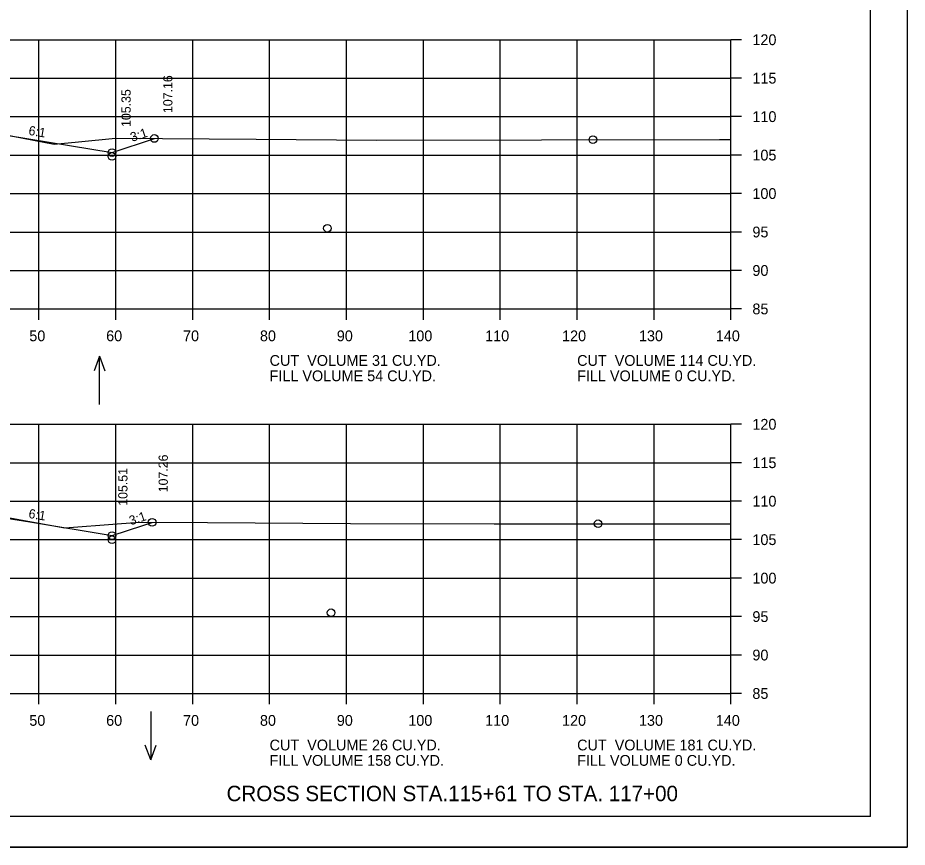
# Model space of a CAD drawing. Extents: x 1175611 to 1176402, y -433344 to -416213.
# Drawn here: x 1175828.2 to 1175943.9, y -432063.5 to -431955.7 of the extents above; entities that cross this region are included whole.
import ezdxf

# ---------------------------------------------------------------- set-up
doc = ezdxf.new("R2010")
doc.units = 0
for name, color, linetype in [('Default', 7, 'Continuous'), ('R_Axis', 7, 'Continuous'), ('R_Axis Annot', 7, 'Continuous'), ('R_Border', 7, 'Continuous'), ('R_Draft', 7, 'Continuous'), ('R_Exist Surface', 7, 'Continuous'), ('R_Fin Surface', 7, 'Continuous'), ('R_Grid', 7, 'Continuous'), ('R_No Plot', 7, 'Continuous'), ('R_Water Annot', 7, 'Continuous'), ('R_Xsect Elev', 7, 'Continuous'), ('R_Xsect Slope', 7, 'Continuous')]:
    doc.layers.add(name, color=color, linetype=linetype)

msp = doc.modelspace()

# ---------------------------------------------------------------- linework, layer by layer
at = {"layer": 'R_Axis'}
for p, q in [((1175920.97, -431993.52), (1175920.97, -431958.52)), ((1175922.37, -431958.52), (1175920.97, -431958.52)), ((1175922.37, -431963.52), (1175920.97, -431963.52)), ((1175922.37, -431968.52), (1175920.97, -431968.52)), ((1175922.37, -431973.52), (1175920.97, -431973.52)), ((1175922.37, -431978.52), (1175920.97, -431978.52)), ((1175922.37, -431983.52), (1175920.97, -431983.52)), ((1175922.37, -431988.52), (1175920.97, -431988.52)), ((1175640.97, -431993.52), (1175920.97, -431993.52)), ((1175830.97, -431994.92), (1175830.97, -431993.52)), ((1175840.97, -431994.92), (1175840.97, -431993.52)), ((1175850.97, -431994.92), (1175850.97, -431993.52)), ((1175860.97, -431994.92), (1175860.97, -431993.52)), ((1175870.97, -431994.92), (1175870.97, -431993.52)), ((1175880.97, -431994.92), (1175880.97, -431993.52)), ((1175890.97, -431994.92), (1175890.97, -431993.52)), ((1175900.97, -431994.92), (1175900.97, -431993.52)), ((1175910.97, -431994.92), (1175910.97, -431993.52)), ((1175920.97, -431994.92), (1175920.97, -431993.52)), ((1175922.37, -431993.52), (1175920.97, -431993.52)), ((1175920.97, -432043.52), (1175920.97, -432008.52)), ((1175922.37, -432008.52), (1175920.97, -432008.52)), ((1175922.37, -432013.52), (1175920.97, -432013.52)), ((1175922.37, -432018.52), (1175920.97, -432018.52)), ((1175922.37, -432023.52), (1175920.97, -432023.52)), ((1175922.37, -432028.52), (1175920.97, -432028.52)), ((1175922.37, -432033.52), (1175920.97, -432033.52)), ((1175922.37, -432038.52), (1175920.97, -432038.52)), ((1175640.97, -432043.52), (1175920.97, -432043.52)), ((1175830.97, -432044.92), (1175830.97, -432043.52)), ((1175840.97, -432044.92), (1175840.97, -432043.52)), ((1175850.97, -432044.92), (1175850.97, -432043.52)), ((1175860.97, -432044.92), (1175860.97, -432043.52)), ((1175870.97, -432044.92), (1175870.97, -432043.52)), ((1175880.97, -432044.92), (1175880.97, -432043.52)), ((1175890.97, -432044.92), (1175890.97, -432043.52)), ((1175900.97, -432044.92), (1175900.97, -432043.52)), ((1175910.97, -432044.92), (1175910.97, -432043.52)), ((1175920.97, -432044.92), (1175920.97, -432043.52)), ((1175922.37, -432043.52), (1175920.97, -432043.52))]:
    msp.add_line(p, q, dxfattribs=at)
at = {"layer": 'R_Border'}
for q in [(1175939.15, -431854.06), (1175622.97, -432059.52)]:
    msp.add_line((1175939.15, -432059.52), q, dxfattribs=at)
at = {"layer": 'R_Exist Surface'}
for points in [[(1175821.71, -431969.91), (1175832.94, -431972.12), (1175836.12, -431971.79), (1175840.93, -431971.32), (1175859.22, -431971.46), (1175874.86, -431971.57), (1175896.33, -431971.54), (1175919.51, -431971.5), (1175920.97, -431971.5)], [(1175821.78, -432019.67), (1175829.53, -432021.11), (1175834.35, -432021.99), (1175841.16, -432021.45), (1175844.03, -432021.26), (1175852.91, -432021.3), (1175871.47, -432021.41), (1175890.16, -432021.45), (1175916.63, -432021.45), (1175920.97, -432021.48)]]:
    msp.add_lwpolyline(points, dxfattribs=at)
at = {"layer": 'R_Fin Surface'}
for points in [[(1175711.96, -431972.81), (1175717.3, -431974.59), (1175721.47, -431973.2), (1175735.2, -431970.92), (1175743.47, -431969.54), (1175749.47, -431969.3), (1175751.47, -431969.26), (1175780.97, -431968.67), (1175810.47, -431969.26), (1175812.47, -431969.3), (1175818.47, -431969.54), (1175826.75, -431970.92), (1175840.47, -431973.2), (1175845.99, -431971.36)], [(1175711.96, -431972.81), (1175717.3, -431974.59), (1175721.47, -431973.2), (1175735.2, -431970.92), (1175743.47, -431969.54), (1175749.47, -431969.3), (1175751.47, -431969.26), (1175780.97, -431968.67), (1175810.47, -431969.26), (1175812.47, -431969.3), (1175818.47, -431969.54), (1175826.75, -431970.92), (1175840.47, -431973.2), (1175845.99, -431971.36)], [(1175826.75, -432020.72), (1175829.77, -432021.22), (1175840.47, -432023), (1175844.47, -432021.67), (1175845.69, -432021.27)], [(1175826.75, -432020.72), (1175829.77, -432021.22), (1175840.47, -432023), (1175844.47, -432021.67), (1175845.69, -432021.27)]]:
    msp.add_lwpolyline(points, dxfattribs=at)
at = {"layer": 'R_Grid'}
for p, q in [((1175640.97, -431958.52), (1175920.97, -431958.52)), ((1175830.97, -431993.52), (1175830.97, -431958.52)), ((1175840.97, -431993.52), (1175840.97, -431958.52)), ((1175850.97, -431993.52), (1175850.97, -431958.52)), ((1175860.97, -431993.52), (1175860.97, -431958.52)), ((1175870.97, -431993.52), (1175870.97, -431958.52)), ((1175880.97, -431993.52), (1175880.97, -431958.52)), ((1175890.97, -431993.52), (1175890.97, -431958.52)), ((1175900.97, -431993.52), (1175900.97, -431958.52)), ((1175910.97, -431993.52), (1175910.97, -431958.52)), ((1175920.97, -431993.52), (1175920.97, -431958.52)), ((1175640.97, -431963.52), (1175920.97, -431963.52)), ((1175640.97, -431968.52), (1175920.97, -431968.52)), ((1175640.97, -431973.52), (1175920.97, -431973.52)), ((1175640.97, -431978.52), (1175920.97, -431978.52)), ((1175640.97, -431983.52), (1175920.97, -431983.52)), ((1175640.97, -431988.52), (1175920.97, -431988.52)), ((1175640.97, -431993.52), (1175920.97, -431993.52)), ((1175640.97, -432008.52), (1175920.97, -432008.52)), ((1175830.97, -432043.52), (1175830.97, -432008.52)), ((1175840.97, -432043.52), (1175840.97, -432008.52)), ((1175850.97, -432043.52), (1175850.97, -432008.52)), ((1175860.97, -432043.52), (1175860.97, -432008.52)), ((1175870.97, -432043.52), (1175870.97, -432008.52)), ((1175880.97, -432043.52), (1175880.97, -432008.52)), ((1175890.97, -432043.52), (1175890.97, -432008.52)), ((1175900.97, -432043.52), (1175900.97, -432008.52)), ((1175910.97, -432043.52), (1175910.97, -432008.52)), ((1175920.97, -432043.52), (1175920.97, -432008.52)), ((1175640.97, -432013.52), (1175920.97, -432013.52)), ((1175640.97, -432018.52), (1175920.97, -432018.52)), ((1175640.97, -432023.52), (1175920.97, -432023.52)), ((1175640.97, -432028.52), (1175920.97, -432028.52)), ((1175640.97, -432033.52), (1175920.97, -432033.52)), ((1175640.97, -432038.52), (1175920.97, -432038.52)), ((1175640.97, -432043.52), (1175920.97, -432043.52))]:
    msp.add_line(p, q, dxfattribs=at)
at = {"layer": 'R_No Plot'}
msp.add_line((1175610.57, -432063.5), (1175943.91, -432063.5), dxfattribs=at)
msp.add_lwpolyline([(1175610.57, -431850.17), (1175943.91, -431850.17), (1175943.91, -432063.51), (1175610.57, -432063.51)], close=True, dxfattribs=at)
for centre in [(1175845.99, -431971.36), (1175845.99, -431971.36), (1175903.02, -431971.52), (1175840.47, -431973.2), (1175840.47, -431973.2), (1175840.47, -431973.69), (1175868.49, -431983.03), (1175845.69, -432021.27), (1175845.69, -432021.27), (1175903.7, -432021.45), (1175840.47, -432023), (1175840.47, -432023), (1175840.47, -432023.53), (1175868.97, -432033.02)]:
    msp.add_circle(centre, 0.5, dxfattribs=at)
at = {"layer": 'R_Water Annot'}
for p, q in [((1175838.84, -431999.66), (1175838.14, -432001.59)), ((1175838.84, -432005.95), (1175838.84, -431999.66)), ((1175838.84, -431999.66), (1175839.54, -432001.59)), ((1175845.5, -432045.86), (1175845.5, -432052.14)), ((1175845.5, -432052.14), (1175844.8, -432050.22)), ((1175845.5, -432052.14), (1175846.2, -432050.22))]:
    msp.add_line(p, q, dxfattribs=at)

# ---------------------------------------------------------------- texts
at = {"layer": 'Default'}
for s, p in [('CUT  VOLUME 31 CU.YD.', (1175860.97, -432000.92)), ('CUT  VOLUME 114 CU.YD.', (1175900.97, -432000.92)), ('FILL VOLUME 54 CU.YD.', (1175860.97, -432002.92)), ('FILL VOLUME 0 CU.YD.', (1175900.97, -432002.92)), ('CUT  VOLUME 26 CU.YD.', (1175860.97, -432050.92)), ('CUT  VOLUME 181 CU.YD.', (1175900.97, -432050.92)), ('FILL VOLUME 158 CU.YD.', (1175860.97, -432052.92)), ('FILL VOLUME 0 CU.YD.', (1175900.97, -432052.92))]:
    msp.add_text(s, height=1.4, dxfattribs=at).set_placement(p)
at = {"layer": 'R_Axis Annot'}
for s, p in [('120', (1175923.77, -431959.22)), ('115', (1175923.77, -431964.22)), ('110', (1175923.77, -431969.22)), ('105', (1175923.77, -431974.22)), ('100', (1175923.77, -431979.22)), ('95', (1175923.77, -431984.22)), ('90', (1175923.77, -431989.22)), ('85', (1175923.77, -431994.22)), ('50', (1175829.71, -431997.72)), ('60', (1175839.71, -431997.72)), ('70', (1175849.71, -431997.72)), ('80', (1175859.71, -431997.72)), ('90', (1175869.71, -431997.72)), ('100', (1175879.01, -431997.72)), ('110', (1175889.01, -431997.72)), ('120', (1175899.01, -431997.72)), ('130', (1175909.01, -431997.72)), ('140', (1175919.01, -431997.72)), ('120', (1175923.77, -432009.22)), ('115', (1175923.77, -432014.22)), ('110', (1175923.77, -432019.22)), ('105', (1175923.77, -432024.22)), ('100', (1175923.77, -432029.22)), ('95', (1175923.77, -432034.22)), ('90', (1175923.77, -432039.22)), ('85', (1175923.77, -432044.22)), ('50', (1175829.71, -432047.72)), ('60', (1175839.71, -432047.72)), ('70', (1175849.71, -432047.72)), ('80', (1175859.71, -432047.72)), ('90', (1175869.71, -432047.72)), ('100', (1175879.01, -432047.72)), ('110', (1175889.01, -432047.72)), ('120', (1175899.01, -432047.72)), ('130', (1175909.01, -432047.72)), ('140', (1175919.01, -432047.72))]:
    msp.add_text(s, height=1.4, dxfattribs=at).set_placement(p)
at = {"layer": 'R_Draft'}
msp.add_text('CROSS SECTION STA.115+61 TO STA. 117+00', height=2, dxfattribs=at).set_placement((1175855.37, -432057.52))
at = {"layer": 'R_Xsect Elev'}
for s, p in [('107.16', (1175848.33, -431968.05)), ('105.35', (1175842.9, -431969.86)), ('107.26', (1175847.73, -432017.36)), ('105.51', (1175842.48, -432019.11))]:
    msp.add_text(s, height=1.2, rotation=90, dxfattribs=at).set_placement(p)
at = {"layer": 'R_Xsect Slope'}
for s, rotation, p in [('6:1', 350.5377, (1175829.55, -431970.88)), ('3:1', 18.4349, (1175843.08, -431971.81)), ('6:1', 350.5377, (1175829.55, -432020.68)), ('3:1', 18.4349, (1175842.92, -432021.66))]:
    msp.add_text(s, height=1.2, rotation=rotation, dxfattribs=at).set_placement(p)

doc.saveas('drawing.dxf')
